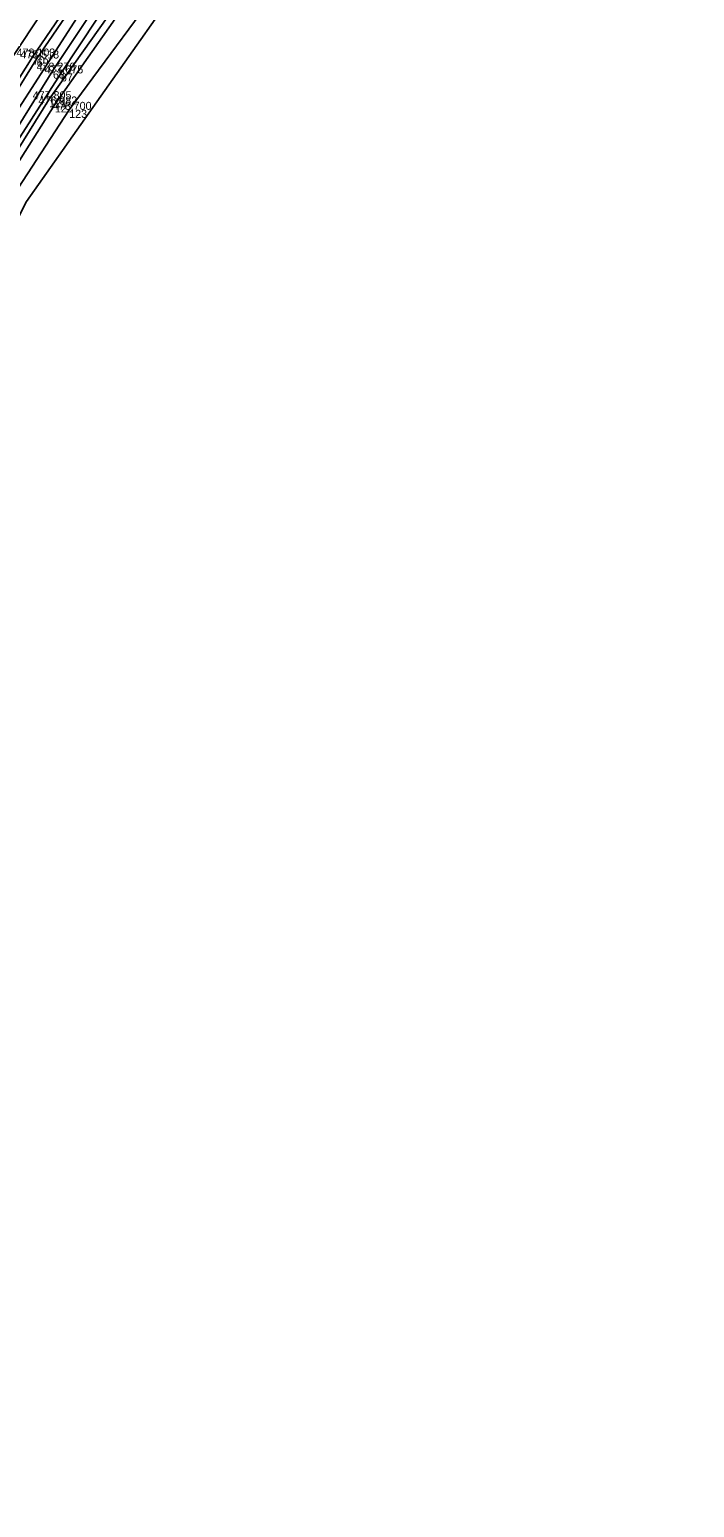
# Model space of a CAD drawing. Extents: x -1234191 to 23050, y -1290331 to -741191.
# Drawn here: x -864357.9 to -864258.2, y -1101307.6 to -1101085.9 of the extents above; entities that cross this region are included whole.
import ezdxf

# ---------------------------------------------------------------- set-up
doc = ezdxf.new("R2010")
doc.units = 0
for name, color, linetype in [('Vrstva 1', 7, 'Continuous'), ('Vrstva 4', 7, 'Continuous'), ('Vrstva 49', 7, 'Continuous'), ('Vrstva 53', 7, 'Continuous'), ('Vrstva 55', 7, 'Continuous'), ('Vrstva 60', 7, 'Continuous'), ('Vrstva 61', 7, 'Continuous')]:
    doc.layers.add(name, color=color, linetype=linetype)

msp = doc.modelspace()

# ---------------------------------------------------------------- linework, layer by layer
at = {"layer": 'Vrstva 1'}
msp.add_lwpolyline([(-864324.07, -1101046.29), (-864327.7, -1101051.26), (-864336.43, -1101063.34), (-864348.55, -1101080.56), (-864368.13, -1101111.02), (-864370.97, -1101115.9), (-864380.53, -1101133.85), (-864388.96, -1101151.62), (-864397.23, -1101171.18), (-864403.6, -1101188.11), (-864404.63, -1101190.99), (-864411.39, -1101210.77), (-864414.55, -1101220.42), (-864417.97, -1101231), (-864425.57, -1101254.57), (-864429.6, -1101267.05), (-864431.92, -1101274.17), (-864438.45, -1101293.68), (-864445.42, -1101313.38)], dxfattribs=at)
at = {"layer": 'Vrstva 4'}
for points in [[(-864325.97, -1101045.24), (-864329.12, -1101049.52), (-864343.39, -1101069.37), (-864357.44, -1101089.97), (-864370.12, -1101109.99), (-864382.72, -1101133.35), (-864393.47, -1101156.46), (-864402.85, -1101179.61), (-864407.04, -1101191.09), (-864413.99, -1101211.29), (-864420.35, -1101230.87), (-864427.71, -1101254.31), (-864433.88, -1101273.6), (-864440.66, -1101292.97), (-864447.65, -1101313.08), (-864455.08, -1101332.3), (-864462.71, -1101350.53), (-864473.3, -1101372.92), (-864485.18, -1101393.5), (-864496.26, -1101413.7), (-864506.1, -1101429.71), (-864511.98, -1101438.55)], [(-864325.26, -1101045.53), (-864328.48, -1101049.88), (-864342.89, -1101069.87), (-864356.86, -1101090.26), (-864369.37, -1101110.48), (-864381.95, -1101133.65), (-864392.87, -1101156.85), (-864402.02, -1101179.75), (-864406.32, -1101191.4), (-864413.14, -1101211.41), (-864419.57, -1101231.17), (-864427.01, -1101254.56), (-864433.1, -1101273.57), (-864439.88, -1101293.22), (-864446.72, -1101313.17), (-864454.13, -1101332.5), (-864461.91, -1101350.86), (-864472.5, -1101373.31), (-864483.69, -1101394.55), (-864495.24, -1101414.47), (-864505.34, -1101430.44), (-864511.47, -1101439.18)], [(-864322.92, -1101046.82), (-864326.22, -1101051.41), (-864340.68, -1101071.39), (-864354.43, -1101092.08), (-864366.78, -1101111.91), (-864379.67, -1101135.72), (-864390.3, -1101158.03), (-864399.57, -1101180.63), (-864403.88, -1101192.38), (-864410.47, -1101212.21), (-864416.94, -1101232.08), (-864424.39, -1101255.27), (-864430.58, -1101274.33), (-864437.15, -1101294.02), (-864444.14, -1101313.87), (-864451.61, -1101333.34), (-864459.42, -1101351.7), (-864470, -1101374.43), (-864481.33, -1101395.92), (-864492.95, -1101415.79), (-864502.87, -1101431.75), (-864508.55, -1101440.98)], [(-864322.1, -1101047.21), (-864325.32, -1101051.59), (-864339.58, -1101071.85), (-864353.23, -1101092.5), (-864366.04, -1101112.38), (-864378.84, -1101136.08), (-864389.27, -1101158.65), (-864398.21, -1101181.23), (-864402.71, -1101192.95), (-864409.59, -1101212.42), (-864416.08, -1101232.3), (-864423.67, -1101255.67), (-864429.34, -1101274.58), (-864431.82, -1101283.31), (-864432.67, -1101283.08), (-864433.25, -1101284.86), (-864432.59, -1101285.15), (-864436.56, -1101294.47), (-864443.5, -1101314.19)]]:
    msp.add_lwpolyline(points, dxfattribs=at)
at = {"layer": 'Vrstva 49'}
for points in [[(-864325.59, -1101041.88), (-864329.87, -1101045.84), (-864345.73, -1101067.69), (-864361.71, -1101091.84), (-864371.1, -1101108.72), (-864384, -1101131.09), (-864394.51, -1101155.74), (-864403.88, -1101179.28), (-864407.47, -1101189.84), (-864414.31, -1101209.95), (-864420.79, -1101230.11), (-864428.54, -1101253.99), (-864434.96, -1101272.85), (-864442.13, -1101293.16), (-864448.93, -1101311.88), (-864455.72, -1101330.86), (-864464.04, -1101349.54), (-864474.67, -1101373.38), (-864485.65, -1101393.46), (-864496.77, -1101413.09), (-864506.58, -1101429.43), (-864512.18, -1101438.42)], [(-864318.9, -1101047.07), (-864321.58, -1101050.43), (-864338.68, -1101073.34), (-864355, -1101096.37), (-864364.81, -1101112.04), (-864377.07, -1101134.47), (-864387.54, -1101157.65), (-864397.55, -1101181.81), (-864401.23, -1101192.4), (-864408, -1101212.48), (-864414.72, -1101231.75), (-864422.33, -1101255.54), (-864428.47, -1101274.92), (-864431.06, -1101283.53), (-864431.68, -1101285.36), (-864435.53, -1101294.87), (-864442.03, -1101314.05), (-864449.65, -1101334.19), (-864457.91, -1101352.45), (-864468.69, -1101374.99), (-864479.64, -1101396.71), (-864490.45, -1101416.72), (-864500.69, -1101433.39), (-864507.42, -1101441.67)], [(-864320.66, -1101052.33), (-864337.93, -1101074.11), (-864354.14, -1101097.16), (-864363.96, -1101112.63), (-864376.02, -1101135.36), (-864386.18, -1101158.57), (-864398.31, -1101192.51), (-864405.5, -1101214.73), (-864411.8, -1101232.73), (-864421.34, -1101260.5), (-864426.01, -1101275.11), (-864433.75, -1101296), (-864440.52, -1101314.5), (-864447, -1101334.05), (-864449.9, -1101344.31), (-864455.17, -1101358.47), (-864463.43, -1101379.19), (-864477.59, -1101405.3), (-864483.89, -1101424.26), (-864492.76, -1101438.81), (-864498.81, -1101444.44), (-864501.85, -1101446.9), (-864503.7, -1101446.79), (-864503.85, -1101445.96)], [(-864320.03, -1101054.38), (-864335.96, -1101076.2), (-864351.99, -1101097.96), (-864362.52, -1101114.02), (-864375.42, -1101139.37), (-864383.24, -1101157.66), (-864390.27, -1101179.18), (-864395.16, -1101195.45), (-864401.7, -1101215.2), (-864407.98, -1101233.42), (-864414.88, -1101258.94), (-864422.28, -1101275.79), (-864426.42, -1101286.98), (-864427.99, -1101297.82), (-864435.99, -1101314.36)]]:
    msp.add_lwpolyline(points, dxfattribs=at)
at = {"layer": 'Vrstva 53'}
msp.add_lwpolyline([(-864321.83, -1101060.14), (-864322.54, -1101060.88), (-864358.38, -1101111.71), (-864377.38, -1101149.15), (-864422.69, -1101276.3), (-864437.09, -1101317.32)], dxfattribs=at)
at = {"layer": 'Vrstva 55'}
msp.add_lwpolyline([(-863808.5, -1100589.37), (-863846.45, -1100574.62), (-863882.15, -1100580.65), (-863952.48, -1100610.36), (-864022.25, -1100666.2), (-864016.92, -1100671.17), (-864084.82, -1100752.14), (-864128.15, -1100812.1), (-864172.02, -1100871.53), (-864210.1, -1100928.65), (-864229, -1100954.2), (-864255.17, -1100990.13), (-864322.54, -1101060.88), (-864358.38, -1101111.71), (-864377.38, -1101149.15), (-864422.69, -1101276.3), (-864449.01, -1101351.28)], dxfattribs=at)
at = {"layer": 'Vrstva 60'}
for p, q in [((-864357.44, -1101089.97), (-864357.44, -1101089.97)), ((-864356.86, -1101090.26), (-864356.86, -1101090.26)), ((-864354.43, -1101092.08), (-864354.43, -1101092.08)), ((-864353.23, -1101092.5), (-864353.23, -1101092.5)), ((-864355, -1101096.37), (-864355, -1101096.37)), ((-864354.14, -1101097.16), (-864354.14, -1101097.16)), ((-864351.99, -1101097.96), (-864351.99, -1101097.96))]:
    msp.add_line(p, q, dxfattribs=at)

# ---------------------------------------------------------------- texts
for s, p in [('70', (-864357.44, -1101091.17)), ('69', (-864356.86, -1101091.46)), ('68', (-864354.43, -1101093.28)), ('67', (-864353.23, -1101093.7)), ('121', (-864355, -1101097.57)), ('122', (-864354.14, -1101098.35)), ('123', (-864351.99, -1101099.16))]:
    msp.add_text(s, height=1.2, dxfattribs=at).set_placement(p)
at = {"layer": 'Vrstva 61'}
for s, p in [('478.103', (-864359.89, -1101089.97)), ('478.518', (-864359.31, -1101090.26)), ('478.276', (-864356.88, -1101092.08)), ('477.675', (-864355.68, -1101092.5)), ('477.805', (-864357.46, -1101096.37)), ('476.982', (-864356.59, -1101097.16)), ('478.700', (-864354.44, -1101097.96))]:
    msp.add_text(s, height=1.2, dxfattribs=at).set_placement(p)

doc.saveas('drawing.dxf')
